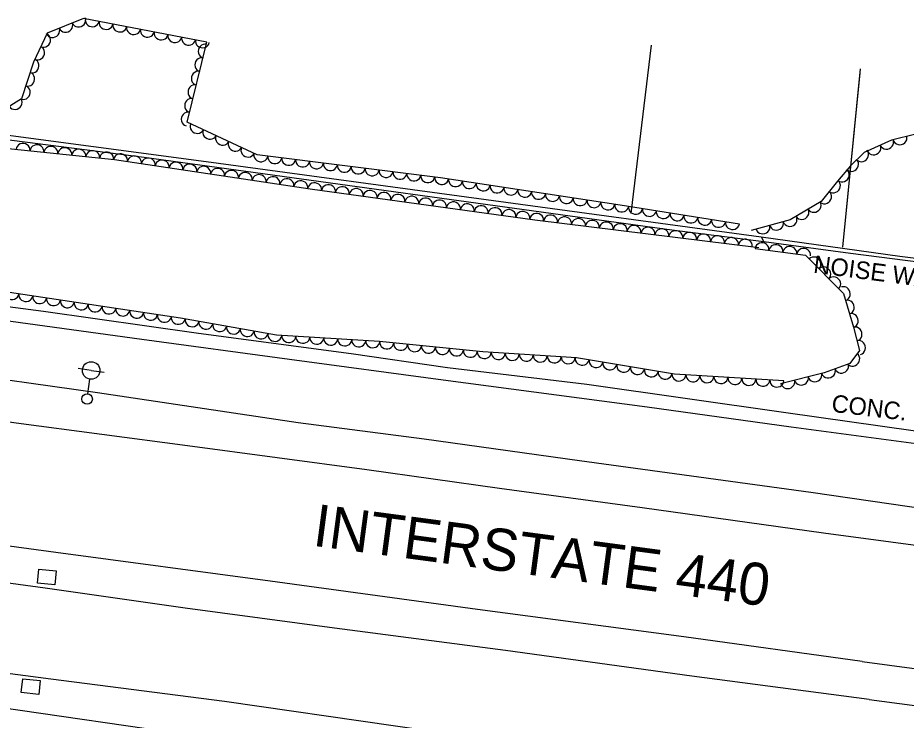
# Model space of a CAD drawing. Extents: x 1722896 to 1754269, y 648279 to 666297.
# Drawn here: x 1744187.6 to 1744441.2, y 651901.1 to 652101.7 of the extents above; entities that cross this region are included whole.
import ezdxf

# ---------------------------------------------------------------- set-up
doc = ezdxf.new("R2010")
doc.units = 0
for name, color, linetype in [('DESIGN - CENTERLINE - Proposed', 7, 'Continuous'), ('DESIGN - CENTERLINE - Proposed Text', 7, 'Continuous'), ('DESIGN - SCRATCH - User 1', 7, 'Continuous'), ('DESIGN - SHEET - Linework', 7, 'Continuous'), ('SURVEY - CENTERLINE - Preliminary Text', 7, 'Continuous'), ('SURVEY - CONTOURS - Intermediate with optional Text', 7, 'Continuous'), ('SURVEY - DRAINAGE - Natural Features', 7, 'Continuous'), ('SURVEY - DTM - Breaklines', 7, 'Continuous'), ('SURVEY - VEGETATION - Features with Text', 7, 'Continuous')]:
    doc.layers.add(name, color=color, linetype=linetype)

msp = doc.modelspace()

# ---------------------------------------------------------------- linework, layer by layer
at = {"layer": 'DESIGN - CENTERLINE - Proposed'}
for points in [[(1744408.35, 651984.79), (1744367.24, 651990.46), (1744309.03, 651998.17), (1744265.14, 652004.06), (1744223.04, 652009.77), (1744182.8, 652015.31), (1744111.71, 652024.52), (1744075.87, 652028.84), (1744004.85, 652034.1), (1744004.46, 652031.75), (1743998.38, 652032.41), (1743999.12, 652039.68)], [(1743999.12, 652039.68), (1744004.82, 652039.16), (1744004.85, 652037.28), (1744024.67, 652036.98), (1744057.02, 652034.21), (1744087.66, 652031.3), (1744114.16, 652028.41), (1744194.9, 652017.92), (1744239.13, 652011.56), (1744282.74, 652005.83), (1744310.28, 652001.76), (1744350.04, 651997.05), (1744406.86, 651988.94)], [(1744406.86, 651988.94), (1744443.17, 651983.77), (1744502.55, 651975.75), (1744568.95, 651966.8), (1744642.31, 651956.88), (1744709.57, 651947.21), (1744763.22, 651940.48), (1744817.42, 651933.48), (1744888.27, 651925.61), (1744896.98, 651913.48), (1744907.51, 651903.35), (1744888.37, 651905.42), (1744885.38, 651914.57), (1744883.31, 651921.58), (1744835.83, 651927.13), (1744777.48, 651934.23), (1744716.94, 651942.67), (1744659.68, 651950.09), (1744610.84, 651957.02), (1744582.86, 651961.12), (1744515.18, 651969.74), (1744456.85, 651978.31), (1744408.35, 651984.79)]]:
    msp.add_lwpolyline(points, dxfattribs=at)
at = {"layer": 'DESIGN - CENTERLINE - Proposed Text'}
for points in [[(1744362.69, 652045.77), (1744368.43, 652093.85)], [(1744362.69, 652045.77), (1744368.43, 652093.85)], [(1744423.06, 652036.2), (1744428.16, 652087.07)], [(1744423.06, 652036.2), (1744428.05, 652085.95)]]:
    msp.add_lwpolyline(points, dxfattribs=at)
at = {"layer": 'DESIGN - SCRATCH - User 1'}
for points in [[(1743697.73, 652072.63), (1743697.37, 652074.04), (1743771.55, 652081.38), (1743820.8, 652086.79), (1743872.66, 652091.71), (1743951.25, 652098.94), (1743987.34, 652093.56), (1744048.79, 652086.01), (1744175.52, 652069.35), (1744242.77, 652060.39), (1744399.8, 652039.14), (1744400.51, 652037.63), (1744374.23, 652041), (1744223.69, 652061.76), (1744172.44, 652068.31), (1743983.27, 652092.78), (1743951.2, 652097.35), (1743891.53, 652092.29), (1743820.16, 652085.1), (1743784.04, 652081.16), (1743700.89, 652072.76), (1743697.73, 652072.63)], [(1744399.8, 652039.14), (1744439.33, 652033.59), (1744531.74, 652022.19), (1744697.2, 652001.3), (1745162.42, 651943.32), (1745211.42, 651940.22), (1745242.02, 651947.93), (1745291.42, 651961.24), (1745291.82, 651959.21), (1745211.04, 651938.97), (1745167.32, 651941.84), (1744588.55, 652013.72), (1744528.62, 652021.16), (1744425.23, 652034.35), (1744400.51, 652037.63)]]:
    msp.add_lwpolyline(points, dxfattribs=at)
at = {"layer": 'SURVEY - CENTERLINE - Preliminary Text'}
for points in [[(1743708.61, 652022.88), (1743760.38, 652025.68), (1743832.68, 652026.34), (1743883.67, 652025.5), (1743921.73, 652024.19), (1743971.09, 652020.79), (1744018.61, 652016.77), (1744063.39, 652012.77), (1744116.52, 652006.28), (1744165.61, 652000.94), (1744210.3, 651994.62), (1744267.65, 651986.06), (1744303.6, 651981.42), (1744347.92, 651975.27), (1744413.94, 651966.2)], [(1743726.33, 652013.19), (1743781.43, 652015.13), (1743821.82, 652015.49), (1743856.32, 652015.04), (1743897.82, 652014.02), (1743946.7, 652011.76), (1743997.05, 652008.31), (1744037.37, 652004.97), (1744088.7, 651999.25), (1744138.64, 651992.76), (1744187.12, 651985.98), (1744236.06, 651979.49), (1744287.24, 651972.63), (1744325.07, 651967.3), (1744365.8, 651961.84), (1744417.57, 651954.56)], [(1744428.61, 651917.82), (1744377.66, 651924.88), (1744318.76, 651932.65), (1744259.64, 651940.77), (1744198.43, 651948.97), (1744139.47, 651956.99), (1744070.9, 651965.9), (1744019.13, 651971.06), (1743967.29, 651974.69), (1743921.94, 651978), (1743870.13, 651979.55), (1743824.85, 651980.25), (1743780.13, 651979.56), (1743739.5, 651978.58), (1743679.01, 651974.91)], [(1744430.57, 651906.99), (1744380.03, 651913.7), (1744326.8, 651921.02), (1744278.02, 651927.34), (1744235.36, 651933.12), (1744195.36, 651938.82), (1744145.55, 651945.53), (1744095.64, 651952.19), (1744052.41, 651957.68), (1744005.41, 651961.71), (1743964.06, 651964.79), (1743926.67, 651967.25), (1743874.99, 651969.03), (1743835.36, 651969.45), (1743794.89, 651969.79), (1743745.59, 651968.56), (1743702.2, 651966.48)], [(1744413.94, 651966.2), (1744459.12, 651959.62), (1744520.53, 651951.33), (1744561.58, 651945.72), (1744624.58, 651936.91), (1744687.7, 651928.97), (1744737.69, 651921.65), (1744772.26, 651917.31), (1744839.35, 651909.6), (1744888.47, 651904.92)], [(1744417.57, 651954.56), (1744476.63, 651946.66), (1744519.52, 651940.63), (1744589.45, 651931.19), (1744657.16, 651921.82), (1744761.49, 651908.29), (1744845.14, 651898.46), (1744907.69, 651891.93), (1744984.94, 651885.57), (1745056.09, 651883.28), (1745119.07, 651883.04), (1745176.58, 651885.85), (1745245.69, 651891.19), (1745282.62, 651894.85), (1745316.45, 651899.29)], [(1743702.3, 651939.85), (1743751.26, 651942.93), (1743804.52, 651944.14), (1743863.6, 651943.44), (1743917.4, 651942.29), (1743958.63, 651939.64), (1744006.49, 651935.72), (1744052.37, 651932.07), (1744094.6, 651926.49), (1744143.32, 651919.92), (1744197.03, 651912.91), (1744246.61, 651906.54), (1744295.41, 651899.48), (1744345.25, 651892.36), (1744397.34, 651885.08), (1744437.42, 651879.02)], [(1743689.08, 651928.99), (1743737.38, 651931.93), (1743792.1, 651933.62), (1743840.79, 651933.82), (1743898.6, 651932.49), (1743966.84, 651928.92), (1744021.07, 651924), (1744079.78, 651917.68), (1744135.95, 651910.91), (1744182.27, 651904.83), (1744236.12, 651896.98), (1744284.13, 651890.54), (1744333.01, 651883.5), (1744368.11, 651878.72), (1744405.7, 651873.28), (1744441.02, 651868.02)], [(1744428.61, 651917.82), (1744494.53, 651908.99), (1744571.23, 651898.17), (1744636.58, 651889.4), (1744713.29, 651878.82), (1744780.05, 651870.32), (1744831.53, 651864.7), (1744902.34, 651857.13), (1744965.06, 651851.45), (1745024.16, 651847.27), (1745077.03, 651845.29), (1745138.58, 651844.83), (1745202.53, 651846.9), (1745265.56, 651851.03), (1745296.15, 651853.76), (1745332.46, 651857.97)], [(1744430.57, 651906.99), (1744477.51, 651900.82), (1744531.64, 651893.32), (1744601, 651883.98), (1744661.3, 651876.86), (1744719.2, 651868.7), (1744777.16, 651861.06), (1744827.35, 651855.39), (1744883.63, 651848.94), (1744942.37, 651842.93), (1744996.72, 651837.63), (1745042.89, 651836.42), (1745092.68, 651834.86), (1745144.19, 651834.83), (1745186.66, 651835.99), (1745231.85, 651838.46), (1745285.51, 651842.63), (1745300.12, 651844.27), (1745336.22, 651848.26)]]:
    msp.add_lwpolyline(points, dxfattribs=at)
at = {"layer": 'SURVEY - DRAINAGE - Natural Features'}
for p, q in [((1744195.91, 651942), (1744195.91, 651942)), ((1744191.27, 651910.69), (1744191.27, 651910.69))]:
    msp.add_line(p, q, dxfattribs=at)
for points in [[(1744193.23, 651940.25), (1744193.61, 651944.23), (1744198.58, 651943.76), (1744198.21, 651939.78), (1744193.23, 651940.25)], [(1744188.58, 651908.96), (1744188.99, 651912.94), (1744193.96, 651912.43), (1744193.56, 651908.45), (1744188.58, 651908.96)]]:
    msp.add_lwpolyline(points, dxfattribs=at)
at = {"layer": 'SURVEY - DTM - Breaklines'}
for p, q in [((1744208.54, 652000.95), (1744204.83, 652001.48)), ((1744208.54, 652000.95), (1744212.26, 652000.43)), ((1744207.6, 651994.27), (1744208.19, 651998.48))]:
    msp.add_line(p, q, dxfattribs=at)
for centre, radius in [((1744208.54, 652000.95), 2.5), ((1744207.39, 651992.79), 1.5)]:
    msp.add_circle(centre, radius, dxfattribs=at)
at = {"layer": 'SURVEY - VEGETATION - Features with Text'}
for points in [[(1744393.56, 652042.76), (1744359.52, 652048.16), (1744308.27, 652055.99), (1744255.96, 652062.53), (1744235.94, 652071.85), (1744241.59, 652094.71), (1744206.34, 652101.45), (1744196, 652097.29), (1744192.1, 652088.96), (1744188.67, 652078.51), (1744180.97, 652073.74)], [(1744463.46, 652081.42), (1744460.56, 652074.41), (1744452.56, 652070.71), (1744443.91, 652068.46), (1744437.01, 652066.67), (1744429.19, 652063.17), (1744425.25, 652059.37), (1744421.52, 652054.97), (1744416.94, 652049.24), (1744408.04, 652043.97), (1744396.9, 652040.93)], [(1744406.25, 651997.96), (1744375.07, 651999.9), (1744347.03, 652004.6), (1744320.32, 652006.23), (1744290.8, 652009.19), (1744261.41, 652011.06), (1744234.02, 652015.91), (1744185.27, 652023.2), (1744140.76, 652027.32), (1744096.75, 652033.21), (1744061.81, 652035.67), (1744053.72, 652046.59), (1744062.13, 652054.16), (1744088.41, 652049.06), (1744107.32, 652047.97), (1744132.29, 652047.84), (1744158.82, 652054.71), (1744183.04, 652064.53), (1744215.19, 652061.17), (1744271, 652052.82), (1744335.16, 652043.99), (1744399.1, 652036.06)], [(1744398.03, 652035.79), (1744412.44, 652033.85), (1744423.29, 652022.95), (1744426.15, 652013.31), (1744427.88, 652006.62), (1744425.06, 652002.95), (1744417.8, 652000.28), (1744405.26, 651997.13)]]:
    msp.add_lwpolyline(points, dxfattribs=at)
for centre, major_axis in [((1744201.29, 652099.42), (-1.86, -0.75)), ((1744205, 652100.91), (-1.86, -0.75)), ((1744208.85, 652100.97), (-1.96, 0.38)), ((1744212.78, 652100.22), (-1.96, 0.38)), ((1744197.58, 652097.92), (-1.86, -0.75)), ((1744216.7, 652099.47), (-1.96, 0.38)), ((1744220.63, 652098.72), (-1.96, 0.38)), ((1744224.56, 652097.97), (-1.96, 0.38)), ((1744228.49, 652097.22), (-1.96, 0.38)), ((1744195.02, 652095.21), (-0.85, -1.81)), ((1744232.42, 652096.47), (-1.96, 0.38)), ((1744236.35, 652095.72), (-1.96, 0.38)), ((1744240.28, 652094.97), (-1.96, 0.38)), ((1744193.33, 652091.58), (-0.85, -1.81)), ((1744240.96, 652092.13), (0.48, 1.94)), ((1744191.75, 652087.91), (-0.62, -1.9)), ((1744240, 652088.25), (0.48, 1.94)), ((1744190.51, 652084.11), (-0.62, -1.9)), ((1744239.03, 652084.37), (0.48, 1.94)), ((1744189.26, 652080.31), (-0.62, -1.9)), ((1744238.07, 652080.48), (0.48, 1.94)), ((1744186.88, 652077.4), (-1.7, -1.05)), ((1744237.11, 652076.6), (0.48, 1.94)), ((1744236.15, 652072.72), (0.48, 1.94)), ((1744238.76, 652070.54), (-1.81, 0.84)), ((1744242.39, 652068.85), (-1.81, 0.84)), ((1744246.01, 652067.16), (-1.81, 0.84)), ((1744439.4, 652067.29), (-1.94, -0.5)), ((1744189.09, 652063.9), (1.99, -0.21)), ((1744193.06, 652063.48), (1.99, -0.21)), ((1744197.04, 652063.06), (1.99, -0.21)), ((1744201.02, 652062.65), (1.99, -0.21)), ((1744249.64, 652065.47), (-1.81, 0.84)), ((1744253.26, 652063.79), (-1.81, 0.84)), ((1744431.96, 652064.41), (-1.83, -0.82)), ((1744435.61, 652066.04), (-1.83, -0.82)), ((1744205, 652062.23), (1.99, -0.21)), ((1744208.98, 652061.82), (1.99, -0.21)), ((1744212.96, 652061.4), (1.99, -0.21)), ((1744216.92, 652060.91), (1.98, -0.3)), ((1744220.88, 652060.32), (1.98, -0.3)), ((1744256.98, 652062.4), (-1.98, 0.25)), ((1744260.95, 652061.91), (-1.98, 0.25)), ((1744428.5, 652062.5), (-1.44, -1.39)), ((1744224.84, 652059.73), (1.98, -0.3)), ((1744228.79, 652059.13), (1.98, -0.3)), ((1744232.75, 652058.54), (1.98, -0.3)), ((1744236.7, 652057.95), (1.98, -0.3)), ((1744240.66, 652057.36), (1.98, -0.3)), ((1744264.92, 652061.41), (-1.98, 0.25)), ((1744268.88, 652060.91), (-1.98, 0.25)), ((1744272.85, 652060.42), (-1.98, 0.25)), ((1744276.82, 652059.92), (-1.98, 0.25)), ((1744280.79, 652059.43), (-1.98, 0.25)), ((1744425.61, 652059.72), (-1.44, -1.39)), ((1744244.62, 652056.77), (1.98, -0.3)), ((1744248.57, 652056.18), (1.98, -0.3)), ((1744252.53, 652055.59), (1.98, -0.3)), ((1744256.48, 652054.99), (1.98, -0.3)), ((1744284.76, 652058.93), (-1.98, 0.25)), ((1744288.73, 652058.43), (-1.98, 0.25)), ((1744292.7, 652057.94), (-1.98, 0.25)), ((1744296.67, 652057.44), (-1.98, 0.25)), ((1744300.64, 652056.95), (-1.98, 0.25)), ((1744422.99, 652056.71), (-1.29, -1.53)), ((1744260.44, 652054.4), (1.98, -0.3)), ((1744264.4, 652053.81), (1.98, -0.3)), ((1744268.35, 652053.22), (1.98, -0.3)), ((1744272.31, 652052.64), (1.98, -0.27)), ((1744304.61, 652056.45), (-1.98, 0.25)), ((1744308.58, 652055.95), (-1.98, 0.3)), ((1744312.53, 652055.34), (-1.98, 0.3)), ((1744316.48, 652054.74), (-1.98, 0.3)), ((1744320.44, 652054.13), (-1.98, 0.3)), ((1744420.45, 652053.62), (-1.25, -1.56)), ((1744276.27, 652052.1), (1.98, -0.27)), ((1744280.24, 652051.55), (1.98, -0.27)), ((1744284.2, 652051.01), (1.98, -0.27)), ((1744288.16, 652050.46), (1.98, -0.27)), ((1744292.12, 652049.91), (1.98, -0.27)), ((1744324.39, 652053.53), (-1.98, 0.3)), ((1744328.35, 652052.92), (-1.98, 0.3)), ((1744332.3, 652052.32), (-1.98, 0.3)), ((1744336.25, 652051.72), (-1.98, 0.3)), ((1744417.95, 652050.5), (-1.25, -1.56)), ((1744296.09, 652049.37), (1.98, -0.27)), ((1744300.05, 652048.82), (1.98, -0.27)), ((1744304.01, 652048.28), (1.98, -0.27)), ((1744307.97, 652047.73), (1.98, -0.27)), ((1744340.21, 652051.11), (-1.98, 0.3)), ((1744344.16, 652050.51), (-1.98, 0.3)), ((1744348.12, 652049.9), (-1.98, 0.3)), ((1744352.07, 652049.3), (-1.98, 0.3)), ((1744311.94, 652047.19), (1.98, -0.27)), ((1744315.9, 652046.64), (1.98, -0.27)), ((1744319.86, 652046.09), (1.98, -0.27)), ((1744323.82, 652045.55), (1.98, -0.27)), ((1744327.79, 652045), (1.98, -0.27)), ((1744356.02, 652048.69), (-1.98, 0.3)), ((1744359.98, 652048.09), (-1.98, 0.31)), ((1744363.93, 652047.46), (-1.98, 0.31)), ((1744367.88, 652046.83), (-1.98, 0.31)), ((1744411.44, 652045.98), (-1.72, -1.02)), ((1744414.89, 652048.02), (-1.72, -1.02)), ((1744331.75, 652044.46), (1.98, -0.27)), ((1744335.71, 652043.92), (1.98, -0.25)), ((1744339.68, 652043.43), (1.98, -0.25)), ((1744343.65, 652042.93), (1.98, -0.25)), ((1744347.62, 652042.44), (1.98, -0.25)), ((1744371.83, 652046.21), (-1.98, 0.31)), ((1744375.78, 652045.58), (-1.98, 0.31)), ((1744379.73, 652044.95), (-1.98, 0.31)), ((1744383.68, 652044.33), (-1.98, 0.31)), ((1744408, 652043.96), (-1.93, -0.53)), ((1744351.59, 652041.95), (1.98, -0.25)), ((1744355.56, 652041.46), (1.98, -0.25)), ((1744359.53, 652040.97), (1.98, -0.25)), ((1744363.5, 652040.47), (1.98, -0.25)), ((1744367.47, 652039.98), (1.98, -0.25)), ((1744387.63, 652043.7), (-1.98, 0.31)), ((1744391.58, 652043.07), (-1.98, 0.31)), ((1744400.28, 652041.85), (-1.93, -0.53)), ((1744404.14, 652042.9), (-1.93, -0.53)), ((1744371.44, 652039.49), (1.98, -0.25)), ((1744375.41, 652039), (1.98, -0.25)), ((1744379.38, 652038.5), (1.98, -0.25)), ((1744383.35, 652038.01), (1.98, -0.25)), ((1744387.32, 652037.52), (1.98, -0.25)), ((1744391.29, 652037.03), (1.98, -0.25)), ((1744395.26, 652036.54), (1.98, -0.25)), ((1744400.02, 652035.53), (1.98, -0.27)), ((1744403.98, 652034.99), (1.98, -0.27)), ((1744407.94, 652034.46), (1.98, -0.27)), ((1744411.91, 652033.92), (1.98, -0.27)), ((1744414.88, 652031.4), (1.41, -1.42)), ((1744417.7, 652028.56), (1.41, -1.42)), ((1744420.53, 652025.73), (1.41, -1.42)), ((1744423.31, 652022.87), (0.57, -1.92)), ((1744185.92, 652023.1), (-1.98, 0.3)), ((1744189.88, 652022.51), (-1.98, 0.3)), ((1744193.84, 652021.92), (-1.98, 0.3)), ((1744197.79, 652021.33), (-1.98, 0.3)), ((1744201.75, 652020.74), (-1.98, 0.3)), ((1744205.7, 652020.14), (-1.98, 0.3)), ((1744209.66, 652019.55), (-1.98, 0.3)), ((1744213.62, 652018.96), (-1.98, 0.3)), ((1744424.45, 652019.03), (0.57, -1.92)), ((1744217.57, 652018.37), (-1.98, 0.3)), ((1744221.53, 652017.78), (-1.98, 0.3)), ((1744225.48, 652017.19), (-1.98, 0.3)), ((1744229.44, 652016.59), (-1.98, 0.3)), ((1744233.4, 652016), (-1.98, 0.3)), ((1744425.58, 652015.2), (0.57, -1.92)), ((1744237.34, 652015.32), (-1.97, 0.35)), ((1744241.28, 652014.62), (-1.97, 0.35)), ((1744245.22, 652013.93), (-1.97, 0.35)), ((1744249.15, 652013.23), (-1.97, 0.35)), ((1744253.09, 652012.53), (-1.97, 0.35)), ((1744257.03, 652011.83), (-1.97, 0.35)), ((1744260.97, 652011.14), (-1.97, 0.35)), ((1744426.66, 652011.35), (0.5, -1.94)), ((1744264.96, 652010.83), (-2, 0.13)), ((1744268.95, 652010.58), (-2, 0.13)), ((1744272.94, 652010.33), (-2, 0.13)), ((1744276.93, 652010.07), (-2, 0.13)), ((1744280.92, 652009.82), (-2, 0.13)), ((1744284.92, 652009.56), (-2, 0.13)), ((1744288.91, 652009.31), (-2, 0.13)), ((1744292.89, 652008.98), (-1.99, 0.2)), ((1744296.87, 652008.58), (-1.99, 0.2)), ((1744427.66, 652007.47), (0.5, -1.94)), ((1744300.85, 652008.18), (-1.99, 0.2)), ((1744304.83, 652007.78), (-1.99, 0.2)), ((1744308.81, 652007.38), (-1.99, 0.2)), ((1744312.79, 652006.98), (-1.99, 0.2)), ((1744316.77, 652006.58), (-1.99, 0.2)), ((1744320.75, 652006.2), (-2, 0.12)), ((1744324.75, 652005.96), (-2, 0.12)), ((1744328.74, 652005.71), (-2, 0.12)), ((1744332.73, 652005.47), (-2, 0.12)), ((1744336.72, 652005.23), (-2, 0.12)), ((1744340.72, 652004.98), (-2, 0.12)), ((1744344.71, 652004.74), (-2, 0.12)), ((1744348.68, 652004.32), (-1.97, 0.33)), ((1744352.63, 652003.66), (-1.97, 0.33)), ((1744425.98, 652004.15), (-1.22, -1.59)), ((1744356.57, 652003), (-1.97, 0.33)), ((1744360.52, 652002.33), (-1.97, 0.33)), ((1744364.46, 652001.67), (-1.97, 0.33)), ((1744368.41, 652001.01), (-1.97, 0.33)), ((1744418.97, 652000.71), (-1.88, -0.69)), ((1744422.73, 652002.09), (-1.88, -0.69)), ((1744372.35, 652000.35), (-1.97, 0.33)), ((1744376.31, 651999.82), (-2, 0.12)), ((1744380.3, 651999.57), (-2, 0.12)), ((1744384.3, 651999.32), (-2, 0.12)), ((1744388.29, 651999.07), (-2, 0.12)), ((1744392.28, 651998.83), (-2, 0.12)), ((1744396.27, 651998.58), (-2, 0.12)), ((1744411.25, 651998.64), (-1.94, -0.49)), ((1744415.13, 651999.61), (-1.94, -0.49)), ((1744400.27, 651998.33), (-2, 0.12)), ((1744404.26, 651998.08), (-2, 0.12)), ((1744407.37, 651997.66), (-1.94, -0.49))]:
    msp.add_ellipse(centre, major_axis=major_axis, ratio=0.940188, start_param=0, end_param=3.141593, dxfattribs=at)

# ---------------------------------------------------------------- texts
at = {"layer": 'DESIGN - SCRATCH - User 1'}
msp.add_text('NOISE WALL', height=5, rotation=352.637, dxfattribs=at).set_placement((1744414.5, 652028.89))
at = {"layer": 'DESIGN - SHEET - Linework'}
msp.add_text('INTERSTATE 440', height=12, rotation=352.3697, dxfattribs=at).set_placement((1744271.48, 651950.94))
at = {"layer": 'SURVEY - CONTOURS - Intermediate with optional Text'}
msp.add_text('CONC. DITCH', height=5, rotation=353.1589, dxfattribs=at).set_placement((1744419.67, 651989.16))

doc.saveas('drawing.dxf')
